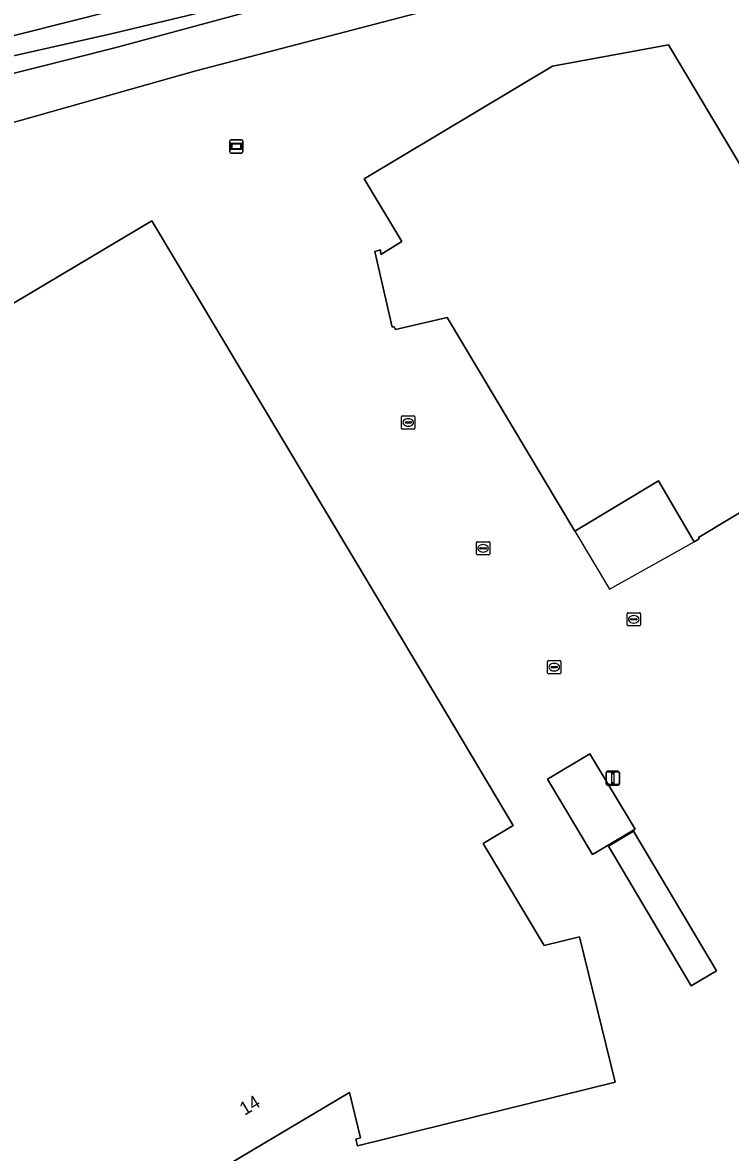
# Model space of a CAD drawing. Extents: x 156702 to 158052, y 387630 to 388992.
# Drawn here: x 157324.6 to 157378, y 388416.3 to 388501.6 of the extents above; entities that cross this region are included whole.
import ezdxf

# ---------------------------------------------------------------- set-up
doc = ezdxf.new("R2010")
doc.units = 0
for name, color, linetype in [('IMGEO_Erf', 7, 'Continuous'), ('IMGEO_Groenvoorziening', 7, 'Continuous'), ('IMGEO_Kolk', 7, 'Continuous'), ('IMGEO_Lichtmast', 7, 'Continuous'), ('IMGEO_Oever', 7, 'Continuous'), ('IMGEO_Pand', 7, 'Continuous'), ('IMGEO_Pand_nummerreeks', 7, 'Continuous'), ('IMGEO_Pand_overbouw', 7, 'Continuous'), ('IMGEO_Waterloop', 7, 'Continuous'), ('IMGEO_Wegwijzer', 7, 'Continuous')]:
    doc.layers.add(name, color=color, linetype=linetype)

msp = doc.modelspace()

# ---------------------------------------------------------------- linework, layer by layer
at = {"layer": 'IMGEO_Erf'}
msp.add_lwpolyline([(157317.179, 388395.086), (157324.683, 388396.936), (157373.801, 388408.213), (157379.547, 388409.463), (157379.563, 388409.386), (157380.626, 388409.68), (157387.6, 388411.288), (157389.06, 388411.591), (157389.005, 388411.792), (157395.197, 388413.239), (157408.08, 388416.25), (157427.8, 388420.86), (157416.517, 388439.8), (157410.746, 388449.094), (157401.022, 388465.621), (157399.772, 388467.72), (157389.391, 388485.151), (157376.205, 388506.903), (157374.126, 388505.416), (157373.371, 388506.57), (157367.622, 388505.382), (157366.586, 388505.546), (157337.64, 388497.99), (157297.332, 388486.579)], dxfattribs=at)
for points in [[(157350.343, 388489.824), (157364.535, 388498.328), (157373.287, 388499.936), (157375.519, 388496.197), (157390.214, 388471.577), (157375.553, 388462.755), (157375.613, 388462.646), (157375.233, 388462.433), (157372.541, 388467.029), (157366.222, 388463.23), (157356.587, 388479.349), (157352.689, 388478.468), (157352.584, 388478.678), (157352.444, 388478.629), (157351.142, 388484.331), (157351.566, 388484.475), (157351.589, 388484.106), (157353.177, 388485.092)], [(157284.502, 388456.96), (157334.322, 388486.665), (157355.907, 388450.522), (157361.576, 388441.009), (157359.3, 388439.653), (157363.908, 388431.969), (157366.579, 388432.623), (157369.271, 388421.635), (157349.824, 388416.833), (157349.697, 388417.348), (157350.066, 388417.439), (157349.219, 388420.866), (157337.253, 388413.756), (157326.165, 388407.167), (157324.155, 388410.534), (157319.806, 388409.455), (157318.426, 388415.265), (157312.35, 388411.637), (157311.791, 388411.303)], [(157364.16, 388444.514), (157367.367, 388446.43), (157370.767, 388440.738), (157367.56, 388438.823)], [(157368.754, 388439.463), (157370.658, 388440.593), (157376.912, 388430.052), (157375.008, 388428.922)]]:
    msp.add_lwpolyline(points, close=True, dxfattribs=at)
at = {"layer": 'IMGEO_Groenvoorziening'}
msp.add_lwpolyline([(157297.332, 388486.579), (157337.64, 388497.99), (157366.586, 388505.546), (157367.622, 388505.382), (157373.371, 388506.57), (157370.066, 388509.367), (157368.311, 388508.563), (157364.797, 388507.49), (157342.141, 388502.577), (157331.524, 388499.713), (157319.33, 388496.635)], dxfattribs=at)
at = {"layer": 'IMGEO_Kolk'}
for p, q in [((157353.159, 388471.014), (157353.159, 388471.866)), ((157353.234, 388471.94), (157354.086, 388471.94)), ((157353.647, 388471.72), (157353.672, 388471.72)), ((157354.16, 388471.866), (157354.16, 388471.014)), ((157354.086, 388470.94), (157353.234, 388470.94)), ((157353.418, 388471.434), (157353.418, 388471.446)), ((157353.856, 388471.397), (157353.458, 388471.397)), ((157353.461, 388471.483), (157353.859, 388471.483)), ((157353.67, 388471.16), (157353.645, 388471.16)), ((157353.902, 388471.446), (157353.902, 388471.434)), ((157358.809, 388461.514), (157358.809, 388462.366)), ((157358.884, 388462.44), (157359.736, 388462.44)), ((157359.81, 388462.366), (157359.81, 388461.514)), ((157359.068, 388461.934), (157359.068, 388461.946)), ((157359.506, 388461.897), (157359.108, 388461.897)), ((157359.111, 388461.983), (157359.509, 388461.983)), ((157359.32, 388461.66), (157359.295, 388461.66)), ((157359.297, 388462.22), (157359.322, 388462.22)), ((157359.552, 388461.946), (157359.552, 388461.934)), ((157359.736, 388461.44), (157358.884, 388461.44)), ((157370.169, 388456.154), (157370.169, 388457.006)), ((157370.244, 388457.08), (157371.096, 388457.08)), ((157370.428, 388456.574), (157370.428, 388456.586)), ((157370.866, 388456.537), (157370.468, 388456.537)), ((157370.471, 388456.623), (157370.869, 388456.623)), ((157370.657, 388456.86), (157370.682, 388456.86)), ((157370.912, 388456.586), (157370.912, 388456.574)), ((157371.17, 388457.006), (157371.17, 388456.154)), ((157371.096, 388456.08), (157370.244, 388456.08)), ((157370.68, 388456.3), (157370.655, 388456.3)), ((157364.169, 388452.544), (157364.169, 388453.396)), ((157364.244, 388453.47), (157365.096, 388453.47)), ((157364.428, 388452.964), (157364.428, 388452.976)), ((157364.471, 388453.013), (157364.869, 388453.013)), ((157364.657, 388453.25), (157364.682, 388453.25)), ((157364.912, 388452.976), (157364.912, 388452.964)), ((157365.17, 388453.396), (157365.17, 388452.544)), ((157365.096, 388452.47), (157364.244, 388452.47)), ((157364.866, 388452.927), (157364.468, 388452.927)), ((157364.68, 388452.69), (157364.655, 388452.69))]:
    msp.add_line(p, q, dxfattribs=at)
for points in [[(157353.159, 388471.014), (157353.159, 388471.866)], [(157353.234, 388471.94), (157354.086, 388471.94)], [(157354.16, 388471.866), (157354.16, 388471.014)], [(157354.086, 388470.94), (157353.234, 388470.94)], [(157358.809, 388461.514), (157358.809, 388462.366)], [(157358.884, 388462.44), (157359.736, 388462.44)], [(157359.81, 388462.366), (157359.81, 388461.514)], [(157359.736, 388461.44), (157358.884, 388461.44)], [(157370.169, 388456.154), (157370.169, 388457.006)], [(157370.244, 388457.08), (157371.096, 388457.08)], [(157371.17, 388457.006), (157371.17, 388456.154)], [(157371.096, 388456.08), (157370.244, 388456.08)], [(157364.169, 388452.544), (157364.169, 388453.396)], [(157364.244, 388453.47), (157365.096, 388453.47)], [(157365.17, 388453.396), (157365.17, 388452.544)], [(157365.096, 388452.47), (157364.244, 388452.47)]]:
    msp.add_lwpolyline(points, dxfattribs=at)
for centre, radius, start, end in [((157353.236, 388471.864), 0.0765, 91.55205, 178.44795), ((157353.236, 388471.864), 0.0765, 91.55205, 178.44795), ((157354.084, 388471.864), 0.0765, 1.55205, 88.44795), ((157354.084, 388471.864), 0.0765, 1.55205, 88.44795), ((157353.236, 388471.016), 0.0765, 181.55205, 268.44795), ((157353.236, 388471.016), 0.0765, 181.55205, 268.44795), ((157353.458, 388471.443), 0.0403, 85.87752, 175.75265), ((157353.455, 388471.433), 0.0366, 178.93798, 274.71019), ((157353.859, 388471.44), 0.043, 264.86636, 352.45326), ((157353.863, 388471.445), 0.0386, 1.73085, 96.63898), ((157354.084, 388471.016), 0.0765, 271.55205, 358.44795), ((157354.084, 388471.016), 0.0765, 271.55205, 358.44795), ((157358.886, 388462.364), 0.0765, 91.55205, 178.44795), ((157358.886, 388462.364), 0.0765, 91.55205, 178.44795), ((157359.734, 388462.364), 0.0765, 1.55205, 88.44795), ((157359.734, 388462.364), 0.0765, 1.55205, 88.44795), ((157358.886, 388461.516), 0.0765, 181.55205, 268.44795), ((157358.886, 388461.516), 0.0765, 181.55205, 268.44795), ((157359.108, 388461.943), 0.0403, 85.87752, 175.75265), ((157359.105, 388461.933), 0.0366, 178.93798, 274.71019), ((157359.509, 388461.94), 0.043, 264.86636, 352.45326), ((157359.513, 388461.945), 0.0386, 1.73085, 96.63898), ((157359.734, 388461.516), 0.0765, 271.55205, 358.44795), ((157359.734, 388461.516), 0.0765, 271.55205, 358.44795), ((157370.246, 388457.004), 0.0765, 91.55205, 178.44795), ((157370.246, 388457.004), 0.0765, 91.55205, 178.44795), ((157370.468, 388456.583), 0.0403, 85.87752, 175.75265), ((157370.465, 388456.573), 0.0366, 178.93798, 274.71019), ((157370.869, 388456.58), 0.043, 264.86636, 352.45326), ((157370.873, 388456.585), 0.0386, 1.73085, 96.63898), ((157371.094, 388457.004), 0.0765, 1.55205, 88.44795), ((157371.094, 388457.004), 0.0765, 1.55205, 88.44795), ((157370.246, 388456.156), 0.0765, 181.55205, 268.44795), ((157370.246, 388456.156), 0.0765, 181.55205, 268.44795), ((157371.094, 388456.156), 0.0765, 271.55205, 358.44795), ((157371.094, 388456.156), 0.0765, 271.55205, 358.44795), ((157364.246, 388453.394), 0.0765, 91.55205, 178.44795), ((157364.246, 388453.394), 0.0765, 91.55205, 178.44795), ((157364.468, 388452.973), 0.0403, 85.87752, 175.75265), ((157364.465, 388452.963), 0.0366, 178.93798, 274.71019), ((157364.869, 388452.97), 0.043, 264.86636, 352.45326), ((157364.873, 388452.975), 0.0386, 1.73085, 96.63898), ((157365.094, 388453.394), 0.0765, 1.55205, 88.44795), ((157365.094, 388453.394), 0.0765, 1.55205, 88.44795), ((157364.246, 388452.546), 0.0765, 181.55205, 268.44795), ((157364.246, 388452.546), 0.0765, 181.55205, 268.44795), ((157365.094, 388452.546), 0.0765, 271.55205, 358.44795), ((157365.094, 388452.546), 0.0765, 271.55205, 358.44795)]:
    msp.add_arc(centre, radius, start, end, dxfattribs=at)
for centre, major_axis, ratio, start_param, end_param in [((157353.646, 388471.44), (-0.387, 0.002), 0.722429, 4.712389, 7.853982), ((157353.671, 388471.44), (-0.39, 0.002), 0.717154, 1.570796, 4.712389), ((157359.296, 388461.94), (-0.387, 0.002), 0.722429, 4.712389, 7.853982), ((157359.321, 388461.94), (-0.39, 0.002), 0.717154, 1.570796, 4.712389), ((157370.656, 388456.58), (-0.387, 0.002), 0.722429, 4.712389, 7.853982), ((157370.681, 388456.58), (-0.39, 0.002), 0.717154, 1.570796, 4.712389), ((157364.656, 388452.97), (-0.387, 0.002), 0.722429, 4.712389, 7.853982), ((157364.681, 388452.97), (-0.39, 0.002), 0.717154, 1.570796, 4.712389)]:
    msp.add_ellipse(centre, major_axis=major_axis, ratio=ratio, start_param=start_param, end_param=end_param, dxfattribs=at)
at = {"layer": 'IMGEO_Lichtmast'}
for p, q in [((157368.595, 388444.21), (157368.595, 388445.01)), ((157368.595, 388445.01), (157368.595, 388444.21)), ((157368.597, 388444.161), (157368.597, 388444.961)), ((157368.597, 388444.961), (157368.597, 388444.161)), ((157368.695, 388445.11), (157369.485, 388445.11)), ((157369.485, 388445.11), (157368.695, 388445.11)), ((157368.697, 388445.061), (157369.487, 388445.061)), ((157369.487, 388445.061), (157368.697, 388445.061)), ((157369.585, 388445.01), (157369.585, 388444.21)), ((157369.585, 388444.21), (157369.585, 388445.01)), ((157369.587, 388444.961), (157369.587, 388444.161)), ((157369.587, 388444.161), (157369.587, 388444.961)), ((157369.485, 388444.11), (157368.695, 388444.11)), ((157368.695, 388444.11), (157369.485, 388444.11)), ((157369.487, 388444.061), (157368.697, 388444.061)), ((157368.697, 388444.061), (157369.487, 388444.061))]:
    msp.add_line(p, q, dxfattribs=at)
for points in [[(157369.015, 388444.985), (157369.165, 388444.985), (157369.165, 388444.235), (157369.015, 388444.235), (157369.015, 388444.985)], [(157369.017, 388444.936), (157369.167, 388444.936), (157369.167, 388444.186), (157369.017, 388444.186), (157369.017, 388444.936)]]:
    msp.add_lwpolyline(points, dxfattribs=at)
for centre, start, end in [((157368.695, 388445.01), 90, 180), ((157368.695, 388445.01), 90, 180), ((157368.697, 388444.961), 90, 180), ((157368.697, 388444.961), 90, 180), ((157369.485, 388445.01), 0, 90), ((157369.485, 388445.01), 360, 90), ((157369.487, 388444.961), 0, 90), ((157369.487, 388444.961), 360, 90), ((157368.695, 388444.21), 180, 270), ((157368.695, 388444.21), 180, 270), ((157368.697, 388444.161), 180, 270), ((157368.697, 388444.161), 180, 270), ((157369.485, 388444.21), 270, 0), ((157369.485, 388444.21), 270, 0), ((157369.487, 388444.161), 270, 0), ((157369.487, 388444.161), 270, 0)]:
    msp.add_arc(centre, 0.1, start, end, dxfattribs=at)
at = {"layer": 'IMGEO_Oever'}
for points in [[(157319.33, 388496.635), (157331.524, 388499.713), (157342.141, 388502.577), (157364.797, 388507.49), (157368.311, 388508.563), (157370.066, 388509.367), (157370.56, 388509.778), (157371.616, 388511.334), (157374.581, 388516.999), (157377.632, 388521.627), (157379.252, 388523.834), (157382.069, 388528.853), (157382.889, 388530.315), (157385.479, 388535.689), (157386.356, 388536.449), (157387.016, 388536.901), (157387.308, 388537.633), (157387.451, 388539.344), (157387.6, 388540.129), (157387.947, 388541.066), (157392.259, 388547.707)], [(157133.487, 388454.807), (157137.347, 388455.218), (157153.569, 388456.86), (157162.891, 388457.928), (157183.713, 388461.706), (157211.433, 388467.661), (157226.834, 388470.947), (157245.191, 388475.382), (157258.292, 388478.914), (157268.928, 388482.363), (157286.012, 388488.524), (157291.433, 388490.7), (157301.618, 388494.355), (157316.854, 388498.873), (157327.532, 388501.542), (157364.411, 388510.864)], [(157366.248, 388509.273), (157362.717, 388508.328), (157331.259, 388500.772), (157321.074, 388498.472)]]:
    msp.add_lwpolyline(points, dxfattribs=at)
at = {"layer": 'IMGEO_Pand'}
for points in [[(157364.535, 388498.328), (157350.343, 388489.824), (157353.177, 388485.092), (157351.589, 388484.106), (157351.566, 388484.475), (157351.142, 388484.331), (157352.444, 388478.629), (157352.584, 388478.678), (157352.689, 388478.468), (157356.587, 388479.349), (157366.222, 388463.23), (157372.541, 388467.029), (157375.233, 388462.433), (157375.613, 388462.646), (157375.553, 388462.755), (157390.214, 388471.577), (157375.519, 388496.197), (157373.287, 388499.936)], [(157337.253, 388413.756), (157349.219, 388420.866), (157350.066, 388417.439), (157349.697, 388417.348), (157349.824, 388416.833), (157369.271, 388421.635), (157366.579, 388432.623), (157363.908, 388431.969), (157359.3, 388439.653), (157361.576, 388441.009), (157355.907, 388450.522), (157334.322, 388486.665), (157284.502, 388456.96), (157311.791, 388411.303), (157312.35, 388411.637), (157318.426, 388415.265), (157319.806, 388409.455), (157324.155, 388410.534), (157326.165, 388407.167)], [(157367.56, 388438.823), (157370.767, 388440.738), (157367.367, 388446.43), (157364.16, 388444.514)], [(157375.008, 388428.922), (157376.912, 388430.052), (157370.658, 388440.593), (157368.754, 388439.463)]]:
    msp.add_lwpolyline(points, close=True, dxfattribs=at)
at = {"layer": 'IMGEO_Pand_overbouw'}
msp.add_lwpolyline([(157372.541, 388467.029), (157366.222, 388463.23), (157368.84, 388458.85), (157375.233, 388462.433)], close=True, dxfattribs=at)
at = {"layer": 'IMGEO_Waterloop'}
for points in [[(157364.411, 388510.864), (157327.532, 388501.542), (157316.854, 388498.873), (157301.618, 388494.355), (157291.433, 388490.7), (157286.012, 388488.524), (157268.928, 388482.363), (157258.292, 388478.914), (157245.191, 388475.382), (157226.834, 388470.947), (157211.433, 388467.661), (157183.713, 388461.706), (157162.891, 388457.928), (157153.569, 388456.86), (157137.347, 388455.218), (157133.487, 388454.807)], [(157321.074, 388498.472), (157331.259, 388500.772), (157362.717, 388508.328), (157366.248, 388509.273)]]:
    msp.add_lwpolyline(points, dxfattribs=at)
at = {"layer": 'IMGEO_Wegwijzer'}
for p, q in [((157340.199, 388491.876), (157340.199, 388492.676)), ((157340.199, 388492.676), (157340.199, 388491.876)), ((157340.299, 388492.776), (157341.089, 388492.776)), ((157341.089, 388492.776), (157340.299, 388492.776)), ((157341.189, 388492.676), (157341.189, 388491.876)), ((157341.189, 388491.876), (157341.189, 388492.676)), ((157341.089, 388491.776), (157340.299, 388491.776)), ((157340.299, 388491.776), (157341.089, 388491.776))]:
    msp.add_line(p, q, dxfattribs=at)
for points in [[(157340.3, 388492.508), (157341.088, 388492.508), (157341.088, 388492.044), (157340.3, 388492.044), (157340.3, 388492.508)], [(157340.365, 388492.443), (157340.365, 388492.109), (157341.023, 388492.109), (157341.023, 388492.443), (157340.365, 388492.443)]]:
    msp.add_lwpolyline(points, dxfattribs=at)
for centre, start, end in [((157340.299, 388492.676), 90, 180), ((157340.299, 388492.676), 90, 180), ((157341.089, 388492.676), 0, 90), ((157341.089, 388492.676), 360, 90), ((157340.299, 388491.876), 180, 270), ((157340.299, 388491.876), 180, 270), ((157341.089, 388491.876), 270, 0), ((157341.089, 388491.876), 270, 0)]:
    msp.add_arc(centre, 0.1, start, end, dxfattribs=at)

# ---------------------------------------------------------------- texts
at = {"layer": 'IMGEO_Pand_nummerreeks'}
msp.add_text('14', height=1, rotation=30.72019, dxfattribs=at).set_placement((157341.317, 388419.102))

doc.saveas('drawing.dxf')
